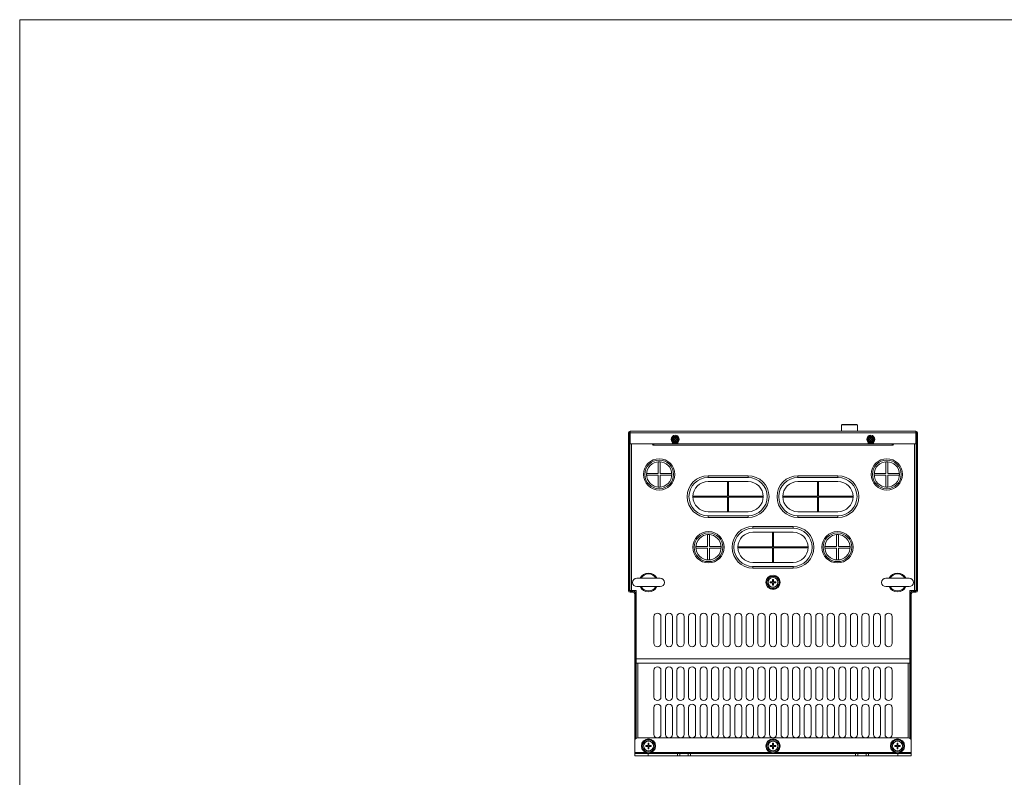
# Model space of a CAD drawing. Header units: millimetres. Extents: x -473 to 23648, y -382 to 1866.
# Tile 388 of 434: x 18923 to 20030, y 1014 to 1866. Entities that reach past the tile are written whole.
import ezdxf

# ---------------------------------------------------------------- set-up
doc = ezdxf.new("R2010")
doc.units = ezdxf.units.MM
doc.header["$LTSCALE"] = 80
doc.layers.get('0').update_dxf_attribs({"linetype": 'CONTINUOUS'})

msp = doc.modelspace()

# ---------------------------------------------------------------- linework, layer by layer
at = {"linetype": 'Continuous', "lineweight": 0}
for p, q in [((19847.17, 1410.318), (19847.17, 1403.251)), ((19847.17, 1410.318), (19865.17, 1410.318)), ((19847.67, 1410.318), (19847.67, 1410.518)), ((19847.97, 1410.818), (19864.37, 1410.818)), ((19864.67, 1410.318), (19864.67, 1410.518)), ((19865.17, 1410.318), (19865.17, 1403.251)), ((19607.77, 1401.352), (19607.77, 1389.052)), ((19607.77, 1401.352), (19608.97, 1401.352)), ((19608.97, 1401.352), (19608.97, 1389.052)), ((19609.47, 1403.052), (19931.07, 1403.052)), ((19609.47, 1403.052), (19609.47, 1402.003)), ((19609.47, 1389.052), (19609.47, 1402.003)), ((19609.47, 1401.352), (19931.07, 1401.352)), ((19659.83, 1394.692), (19659.83, 1396.055)), ((19660.71, 1396.055), (19660.71, 1394.692)), ((19783.77, 1403.251), (19889.77, 1403.251)), ((19783.77, 1403.052), (19783.77, 1403.251)), ((19795.77, 1403.251), (19795.77, 1403.052)), ((19877.77, 1403.052), (19877.77, 1403.251)), ((19879.83, 1394.692), (19879.83, 1396.055)), ((19880.71, 1396.055), (19880.71, 1394.692)), ((19889.77, 1403.251), (19889.77, 1403.052)), ((19889.77, 1403.251), (19889.77, 1403.052)), ((19931.07, 1403.052), (19931.07, 1402.003)), ((19931.07, 1389.052), (19931.07, 1402.003)), ((19931.57, 1389.052), (19931.57, 1401.352)), ((19932.77, 1401.352), (19931.57, 1401.352)), ((19932.77, 1389.052), (19932.77, 1401.352)), ((19607.77, 1223.752), (19607.77, 1389.052)), ((19607.77, 1389.052), (19608.97, 1389.052)), ((19608.97, 1387.052), (19607.77, 1387.052)), ((19608.97, 1389.052), (19608.97, 1223.752)), ((19609.07, 1389.052), (19609.07, 1387.852)), ((19609.27, 1389.052), (19609.07, 1389.052)), ((19609.27, 1387.852), (19609.07, 1387.852)), ((19609.27, 1389.052), (19609.27, 1224.052)), ((19609.27, 1389.052), (19609.423, 1389.052)), ((19656.77, 1389.052), (19609.47, 1389.052)), ((19610.505, 1389.052), (19634.77, 1389.052)), ((19611.27, 1389.052), (19611.27, 1224.052)), ((19634.77, 1389.052), (19634.77, 1388.102)), ((19905.02, 1387.352), (19635.52, 1387.352)), ((19636.032, 1387.85), (19636.131, 1388.115)), ((19636.131, 1388.115), (19636.205, 1388.387)), ((19636.205, 1388.387), (19636.253, 1388.651)), ((19636.253, 1388.651), (19636.27, 1388.873)), ((19636.27, 1389.005), (19636.27, 1388.873)), ((19656.77, 1389.052), (19657.77, 1390.052)), ((19663.77, 1389.052), (19656.77, 1389.052)), ((19656.97, 1389.252), (19663.57, 1389.252)), ((19657.77, 1390.052), (19657.77, 1390.314)), ((19658.268, 1394.492), (19659.63, 1394.492)), ((19659.63, 1393.612), (19658.268, 1393.612)), ((19659.83, 1392.05), (19659.83, 1393.412)), ((19660.71, 1393.412), (19660.71, 1392.05)), ((19660.91, 1394.492), (19662.273, 1394.492)), ((19662.273, 1393.612), (19660.91, 1393.612)), ((19662.77, 1390.052), (19662.77, 1390.314)), ((19662.77, 1390.052), (19663.77, 1389.052)), ((19876.77, 1389.052), (19663.77, 1389.052)), ((19876.77, 1389.052), (19877.77, 1390.052)), ((19883.77, 1389.052), (19876.77, 1389.052)), ((19876.97, 1389.252), (19883.57, 1389.252)), ((19877.77, 1390.052), (19877.77, 1390.314)), ((19878.268, 1394.492), (19879.63, 1394.492)), ((19879.63, 1393.612), (19878.268, 1393.612)), ((19879.83, 1392.05), (19879.83, 1393.412)), ((19880.71, 1393.412), (19880.71, 1392.05)), ((19880.91, 1394.492), (19882.273, 1394.492)), ((19882.273, 1393.612), (19880.91, 1393.612)), ((19882.77, 1390.052), (19882.77, 1390.314)), ((19882.77, 1390.052), (19883.77, 1389.052)), ((19931.07, 1389.052), (19883.77, 1389.052)), ((19904.27, 1389.005), (19904.27, 1388.873)), ((19904.288, 1388.651), (19904.27, 1388.873)), ((19904.336, 1388.387), (19904.288, 1388.651)), ((19904.41, 1388.115), (19904.336, 1388.387)), ((19904.509, 1387.85), (19904.41, 1388.115)), ((19905.77, 1389.052), (19905.77, 1388.102)), ((19930.036, 1389.052), (19905.77, 1389.052)), ((19929.27, 1224.052), (19929.27, 1389.052)), ((19931.27, 1389.052), (19931.118, 1389.052)), ((19931.27, 1389.052), (19931.27, 1224.052)), ((19931.47, 1389.052), (19931.27, 1389.052)), ((19931.47, 1387.852), (19931.27, 1387.852)), ((19931.47, 1389.052), (19931.47, 1387.852)), ((19931.57, 1223.752), (19931.57, 1389.052)), ((19932.77, 1389.052), (19931.57, 1389.052)), ((19931.57, 1387.052), (19932.77, 1387.052)), ((19932.77, 1223.752), (19932.77, 1389.052)), ((19641.27, 1368.767), (19641.27, 1355.552)), ((19643.27, 1368.767), (19641.27, 1368.767)), ((19643.27, 1355.552), (19643.27, 1368.767)), ((19897.27, 1368.767), (19897.27, 1355.552)), ((19899.27, 1368.767), (19897.27, 1368.767)), ((19899.27, 1355.552), (19899.27, 1368.767)), ((19628.056, 1355.552), (19628.056, 1353.552)), ((19641.27, 1355.552), (19628.056, 1355.552)), ((19628.056, 1353.552), (19641.27, 1353.552)), ((19641.27, 1353.552), (19641.27, 1340.338)), ((19656.485, 1355.552), (19643.27, 1355.552)), ((19643.27, 1340.338), (19643.27, 1353.552)), ((19643.27, 1353.552), (19656.485, 1353.552)), ((19656.485, 1353.552), (19656.485, 1355.552)), ((19697.27, 1351.052), (19697.27, 1353.052)), ((19742.27, 1353.052), (19697.27, 1353.052)), ((19742.27, 1351.052), (19697.27, 1351.052)), ((19742.27, 1351.052), (19742.27, 1353.052)), ((19843.27, 1353.052), (19798.27, 1353.052)), ((19798.27, 1351.052), (19798.27, 1353.052)), ((19843.27, 1351.052), (19798.27, 1351.052)), ((19843.27, 1351.052), (19843.27, 1353.052)), ((19884.056, 1355.552), (19884.056, 1353.552)), ((19897.27, 1355.552), (19884.056, 1355.552)), ((19884.056, 1353.552), (19897.27, 1353.552)), ((19897.27, 1353.552), (19897.27, 1340.338)), ((19912.485, 1355.552), (19899.27, 1355.552)), ((19899.27, 1340.338), (19899.27, 1353.552)), ((19899.27, 1353.552), (19912.485, 1353.552)), ((19912.485, 1353.552), (19912.485, 1355.552)), ((19641.27, 1340.338), (19643.27, 1340.338)), ((19742.27, 1346.552), (19697.27, 1346.552)), ((19719.27, 1346.552), (19719.27, 1330.052)), ((19720.27, 1346.552), (19720.27, 1330.052)), ((19843.27, 1346.552), (19798.27, 1346.552)), ((19820.27, 1346.552), (19820.27, 1330.052)), ((19821.27, 1346.552), (19821.27, 1330.052)), ((19897.27, 1340.338), (19899.27, 1340.338)), ((19608.97, 1336.852), (19609.27, 1336.852)), ((19608.97, 1330.552), (19609.27, 1330.552)), ((19719.27, 1330.052), (19680.278, 1330.052)), ((19680.278, 1329.052), (19719.27, 1329.052)), ((19719.27, 1312.552), (19719.27, 1329.052)), ((19759.263, 1330.052), (19720.27, 1330.052)), ((19720.27, 1312.552), (19720.27, 1329.052)), ((19720.27, 1329.052), (19759.263, 1329.052)), ((19820.27, 1330.052), (19781.278, 1330.052)), ((19781.278, 1329.052), (19820.27, 1329.052)), ((19820.27, 1312.552), (19820.27, 1329.052)), ((19860.263, 1330.052), (19821.27, 1330.052)), ((19821.27, 1312.552), (19821.27, 1329.052)), ((19821.27, 1329.052), (19860.263, 1329.052)), ((19931.57, 1336.852), (19931.27, 1336.852)), ((19931.57, 1330.552), (19931.27, 1330.552)), ((19697.27, 1312.552), (19742.27, 1312.552)), ((19697.27, 1308.052), (19697.27, 1306.052)), ((19697.27, 1308.052), (19742.27, 1308.052)), ((19742.27, 1308.052), (19742.27, 1306.052)), ((19798.27, 1312.552), (19843.27, 1312.552)), ((19798.27, 1308.052), (19843.27, 1308.052)), ((19798.27, 1308.052), (19798.27, 1306.052)), ((19843.27, 1308.052), (19843.27, 1306.052)), ((19697.27, 1306.052), (19742.27, 1306.052)), ((19747.77, 1294.052), (19747.77, 1296.052)), ((19792.77, 1296.052), (19747.77, 1296.052)), ((19792.77, 1294.052), (19792.77, 1296.052)), ((19798.27, 1306.052), (19843.27, 1306.052)), ((19608.97, 1294.352), (19609.27, 1294.352)), ((19608.97, 1288.052), (19609.27, 1288.052)), ((19696.77, 1286.767), (19696.77, 1273.552)), ((19698.77, 1286.767), (19696.77, 1286.767)), ((19698.77, 1273.552), (19698.77, 1286.767)), ((19792.77, 1294.052), (19747.77, 1294.052)), ((19792.77, 1289.552), (19747.77, 1289.552)), ((19769.77, 1289.552), (19769.77, 1273.052)), ((19770.77, 1289.552), (19770.77, 1273.052)), ((19841.77, 1286.767), (19841.77, 1273.552)), ((19843.77, 1286.767), (19841.77, 1286.767)), ((19843.77, 1273.552), (19843.77, 1286.767)), ((19931.57, 1294.352), (19931.27, 1294.352)), ((19931.57, 1288.052), (19931.27, 1288.052)), ((19608.97, 1278.052), (19609.27, 1278.052)), ((19683.556, 1273.552), (19683.556, 1271.552)), ((19696.77, 1273.552), (19683.556, 1273.552)), ((19711.985, 1273.552), (19698.77, 1273.552)), ((19711.985, 1271.552), (19711.985, 1273.552)), ((19828.556, 1273.552), (19828.556, 1271.552)), ((19841.77, 1273.552), (19828.556, 1273.552)), ((19856.985, 1273.552), (19843.77, 1273.552)), ((19856.985, 1271.552), (19856.985, 1273.552)), ((19931.57, 1278.052), (19931.27, 1278.052)), ((19609.27, 1273.252), (19608.97, 1273.252)), ((19683.556, 1271.552), (19696.77, 1271.552)), ((19696.77, 1271.552), (19696.77, 1258.338)), ((19698.77, 1258.338), (19698.77, 1271.552)), ((19698.77, 1271.552), (19711.985, 1271.552)), ((19769.77, 1273.052), (19730.778, 1273.052)), ((19730.778, 1272.052), (19769.77, 1272.052)), ((19769.77, 1255.552), (19769.77, 1272.052)), ((19809.763, 1273.052), (19770.77, 1273.052)), ((19770.77, 1272.052), (19809.763, 1272.052)), ((19770.77, 1255.552), (19770.77, 1272.052)), ((19828.556, 1271.552), (19841.77, 1271.552)), ((19841.77, 1271.552), (19841.77, 1258.338)), ((19843.77, 1258.338), (19843.77, 1271.552)), ((19843.77, 1271.552), (19856.985, 1271.552)), ((19931.27, 1273.252), (19931.57, 1273.252)), ((19609.27, 1253.252), (19608.97, 1253.252)), ((19696.77, 1258.338), (19698.77, 1258.338)), ((19747.77, 1255.552), (19792.77, 1255.552)), ((19841.77, 1258.338), (19843.77, 1258.338)), ((19931.27, 1253.252), (19931.57, 1253.252)), ((19609.27, 1242.252), (19608.97, 1242.252)), ((19747.77, 1251.052), (19747.77, 1249.052)), ((19747.77, 1251.052), (19792.77, 1251.052)), ((19747.77, 1249.052), (19792.77, 1249.052)), ((19792.77, 1251.052), (19792.77, 1249.052)), ((19931.27, 1242.252), (19931.57, 1242.252)), ((19608.97, 1232.052), (19609.27, 1232.052)), ((19617.02, 1237.802), (19643.52, 1237.802)), ((19762.765, 1233.052), (19766.518, 1239.552)), ((19766.518, 1226.552), (19762.765, 1233.052)), ((19766.518, 1239.552), (19774.023, 1239.552)), ((19767.17, 1233.552), (19767.17, 1232.552)), ((19769.27, 1233.552), (19767.17, 1233.552)), ((19767.17, 1232.552), (19769.27, 1232.552)), ((19769.77, 1236.152), (19769.77, 1234.052)), ((19770.77, 1236.152), (19769.77, 1236.152)), ((19769.77, 1232.052), (19769.77, 1229.952)), ((19769.77, 1229.952), (19770.77, 1229.952)), ((19770.77, 1234.052), (19770.77, 1236.152)), ((19770.77, 1229.952), (19770.77, 1232.052)), ((19773.37, 1233.552), (19771.27, 1233.552)), ((19771.27, 1232.552), (19773.37, 1232.552)), ((19773.37, 1232.552), (19773.37, 1233.552)), ((19777.776, 1233.052), (19774.023, 1239.552)), ((19774.023, 1226.552), (19777.776, 1233.052)), ((19897.02, 1237.802), (19923.52, 1237.802)), ((19931.57, 1232.052), (19931.27, 1232.052)), ((19607.77, 1223.752), (19608.97, 1223.752)), ((19608.97, 1225.752), (19609.27, 1225.752)), ((19609.27, 1224.052), (19616.27, 1224.052)), ((19609.47, 1222.052), (19609.47, 1223.252)), ((19609.47, 1223.252), (19612.77, 1223.252)), ((19609.47, 1222.052), (19612.77, 1222.052)), ((19612.47, 1222.052), (19612.47, 1223.252)), ((19612.77, 1223.252), (19612.77, 1222.052)), ((19614.77, 1220.052), (19614.77, 1055.052)), ((19615.97, 1220.052), (19614.77, 1220.052)), ((19615.97, 1220.052), (19615.97, 1057.443)), ((19616.27, 1144.552), (19616.27, 1224.052)), ((19617.02, 1228.302), (19643.52, 1228.302)), ((19766.518, 1226.552), (19774.023, 1226.552)), ((19897.02, 1228.302), (19923.52, 1228.302)), ((19924.27, 1224.052), (19931.27, 1224.052)), ((19924.27, 1224.052), (19924.27, 1144.552)), ((19924.57, 1057.443), (19924.57, 1220.052)), ((19924.57, 1220.052), (19925.77, 1220.052)), ((19925.77, 1055.052), (19925.77, 1220.052)), ((19927.77, 1223.252), (19931.07, 1223.252)), ((19927.77, 1223.252), (19927.77, 1222.052)), ((19927.77, 1222.052), (19931.07, 1222.052)), ((19928.07, 1222.052), (19928.07, 1223.252)), ((19931.07, 1222.052), (19931.07, 1223.252)), ((19931.57, 1225.752), (19931.27, 1225.752)), ((19932.77, 1223.752), (19931.57, 1223.752)), ((19636.27, 1164.552), (19636.27, 1194.552)), ((19644.27, 1194.552), (19644.27, 1164.552)), ((19649.27, 1164.552), (19649.27, 1194.552)), ((19657.27, 1194.552), (19657.27, 1164.552)), ((19662.27, 1164.552), (19662.27, 1194.552)), ((19670.27, 1194.552), (19670.27, 1164.552)), ((19675.27, 1164.552), (19675.27, 1194.552)), ((19683.27, 1194.552), (19683.27, 1164.552)), ((19688.27, 1164.552), (19688.27, 1194.552)), ((19696.27, 1194.552), (19696.27, 1164.552)), ((19701.27, 1164.552), (19701.27, 1194.552)), ((19709.27, 1194.552), (19709.27, 1164.552)), ((19714.27, 1164.552), (19714.27, 1194.552)), ((19722.27, 1194.552), (19722.27, 1164.552)), ((19727.27, 1164.552), (19727.27, 1194.552)), ((19735.27, 1194.552), (19735.27, 1164.552)), ((19740.27, 1164.552), (19740.27, 1194.552)), ((19748.27, 1194.552), (19748.27, 1164.552)), ((19753.27, 1164.552), (19753.27, 1194.552)), ((19761.27, 1194.552), (19761.27, 1164.552)), ((19766.27, 1164.552), (19766.27, 1194.552)), ((19774.27, 1194.552), (19774.27, 1164.552)), ((19779.27, 1164.552), (19779.27, 1194.552)), ((19787.27, 1194.552), (19787.27, 1164.552)), ((19792.27, 1164.552), (19792.27, 1194.552)), ((19800.27, 1194.552), (19800.27, 1164.552)), ((19805.27, 1164.552), (19805.27, 1194.552)), ((19813.27, 1194.552), (19813.27, 1164.552)), ((19818.27, 1164.552), (19818.27, 1194.552)), ((19826.27, 1194.552), (19826.27, 1164.552)), ((19831.27, 1164.552), (19831.27, 1194.552)), ((19839.27, 1194.552), (19839.27, 1164.552)), ((19844.27, 1164.552), (19844.27, 1194.552)), ((19852.27, 1194.552), (19852.27, 1164.552)), ((19857.27, 1164.552), (19857.27, 1194.552)), ((19865.27, 1194.552), (19865.27, 1164.552)), ((19870.27, 1164.552), (19870.27, 1194.552)), ((19878.27, 1194.552), (19878.27, 1164.552)), ((19883.27, 1164.552), (19883.27, 1194.552)), ((19891.27, 1194.552), (19891.27, 1164.552)), ((19896.27, 1164.552), (19896.27, 1194.552)), ((19904.27, 1194.552), (19904.27, 1164.552)), ((19924.27, 1147.052), (19616.27, 1147.052)), ((19616.47, 1144.552), (19616.27, 1144.552)), ((19616.47, 1144.552), (19616.47, 1057.716)), ((19616.47, 1142.352), (19924.07, 1142.352)), ((19618.17, 1142.352), (19618.17, 1058.052)), ((19922.37, 1058.052), (19922.37, 1142.352)), ((19924.07, 1144.552), (19924.07, 1057.716)), ((19924.27, 1144.552), (19924.07, 1144.552)), ((19636.27, 1104.052), (19636.27, 1134.052)), ((19644.27, 1134.052), (19644.27, 1104.052)), ((19649.27, 1104.052), (19649.27, 1134.052)), ((19657.27, 1134.052), (19657.27, 1104.052)), ((19662.27, 1104.052), (19662.27, 1134.052)), ((19670.27, 1134.052), (19670.27, 1104.052)), ((19675.27, 1104.052), (19675.27, 1134.052)), ((19683.27, 1134.052), (19683.27, 1104.052)), ((19688.27, 1104.052), (19688.27, 1134.052)), ((19696.27, 1134.052), (19696.27, 1104.052)), ((19701.27, 1104.052), (19701.27, 1134.052)), ((19709.27, 1134.052), (19709.27, 1104.052)), ((19714.27, 1104.052), (19714.27, 1134.052)), ((19722.27, 1134.052), (19722.27, 1104.052)), ((19727.27, 1104.052), (19727.27, 1134.052)), ((19735.27, 1134.052), (19735.27, 1104.052)), ((19740.27, 1104.052), (19740.27, 1134.052)), ((19748.27, 1134.052), (19748.27, 1104.052)), ((19753.27, 1104.052), (19753.27, 1134.052)), ((19761.27, 1134.052), (19761.27, 1104.052)), ((19766.27, 1104.052), (19766.27, 1134.052)), ((19774.27, 1134.052), (19774.27, 1104.052)), ((19779.27, 1104.052), (19779.27, 1134.052)), ((19787.27, 1134.052), (19787.27, 1104.052)), ((19792.27, 1104.052), (19792.27, 1134.052)), ((19800.27, 1134.052), (19800.27, 1104.052)), ((19805.27, 1104.052), (19805.27, 1134.052)), ((19813.27, 1134.052), (19813.27, 1104.052)), ((19818.27, 1104.052), (19818.27, 1134.052)), ((19826.27, 1134.052), (19826.27, 1104.052)), ((19831.27, 1104.052), (19831.27, 1134.052)), ((19839.27, 1134.052), (19839.27, 1104.052)), ((19844.27, 1104.052), (19844.27, 1134.052)), ((19852.27, 1134.052), (19852.27, 1104.052)), ((19857.27, 1104.052), (19857.27, 1134.052)), ((19865.27, 1134.052), (19865.27, 1104.052)), ((19870.27, 1104.052), (19870.27, 1134.052)), ((19878.27, 1134.052), (19878.27, 1104.052)), ((19883.27, 1104.052), (19883.27, 1134.052)), ((19891.27, 1134.052), (19891.27, 1104.052)), ((19896.27, 1104.052), (19896.27, 1134.052)), ((19904.27, 1134.052), (19904.27, 1104.052)), ((19636.27, 1062.052), (19636.27, 1092.052)), ((19644.27, 1092.052), (19644.27, 1062.052)), ((19649.27, 1062.052), (19649.27, 1092.052)), ((19657.27, 1092.052), (19657.27, 1062.052)), ((19662.27, 1062.052), (19662.27, 1092.052)), ((19670.27, 1092.052), (19670.27, 1062.052)), ((19675.27, 1062.052), (19675.27, 1092.052)), ((19683.27, 1092.052), (19683.27, 1062.052)), ((19688.27, 1062.052), (19688.27, 1092.052)), ((19696.27, 1092.052), (19696.27, 1062.052)), ((19701.27, 1062.052), (19701.27, 1092.052)), ((19709.27, 1092.052), (19709.27, 1062.052)), ((19714.27, 1062.052), (19714.27, 1092.052)), ((19722.27, 1092.052), (19722.27, 1062.052)), ((19727.27, 1062.052), (19727.27, 1092.052)), ((19735.27, 1092.052), (19735.27, 1062.052)), ((19740.27, 1062.052), (19740.27, 1092.052)), ((19748.27, 1092.052), (19748.27, 1062.052)), ((19753.27, 1062.052), (19753.27, 1092.052)), ((19761.27, 1092.052), (19761.27, 1062.052)), ((19766.27, 1062.052), (19766.27, 1092.052)), ((19774.27, 1092.052), (19774.27, 1062.052)), ((19779.27, 1062.052), (19779.27, 1092.052)), ((19787.27, 1092.052), (19787.27, 1062.052)), ((19792.27, 1062.052), (19792.27, 1092.052)), ((19800.27, 1092.052), (19800.27, 1062.052)), ((19805.27, 1062.052), (19805.27, 1092.052)), ((19813.27, 1092.052), (19813.27, 1062.052)), ((19818.27, 1062.052), (19818.27, 1092.052)), ((19826.27, 1092.052), (19826.27, 1062.052)), ((19831.27, 1062.052), (19831.27, 1092.052)), ((19839.27, 1092.052), (19839.27, 1062.052)), ((19844.27, 1062.052), (19844.27, 1092.052)), ((19852.27, 1092.052), (19852.27, 1062.052)), ((19857.27, 1062.052), (19857.27, 1092.052)), ((19865.27, 1092.052), (19865.27, 1062.052)), ((19870.27, 1062.052), (19870.27, 1092.052)), ((19878.27, 1092.052), (19878.27, 1062.052)), ((19883.27, 1062.052), (19883.27, 1092.052)), ((19891.27, 1092.052), (19891.27, 1062.052)), ((19896.27, 1062.052), (19896.27, 1092.052)), ((19904.27, 1092.052), (19904.27, 1062.052)), ((19614.77, 1055.052), (19614.77, 1040.552)), ((19922.77, 1058.052), (19617.77, 1058.052)), ((19622.765, 1049.052), (19626.518, 1055.552)), ((19626.518, 1055.552), (19634.023, 1055.552)), ((19630.77, 1052.152), (19629.77, 1052.152)), ((19629.77, 1052.152), (19629.77, 1050.052)), ((19630.77, 1050.052), (19630.77, 1052.152)), ((19637.776, 1049.052), (19634.023, 1055.552)), ((19762.765, 1049.052), (19766.518, 1055.552)), ((19766.518, 1055.552), (19774.023, 1055.552)), ((19769.77, 1052.152), (19769.77, 1050.052)), ((19770.77, 1052.152), (19769.77, 1052.152)), ((19770.77, 1050.052), (19770.77, 1052.152)), ((19777.776, 1049.052), (19774.023, 1055.552)), ((19902.765, 1049.052), (19906.518, 1055.552)), ((19906.518, 1055.552), (19914.023, 1055.552)), ((19909.77, 1052.152), (19909.77, 1050.052)), ((19910.77, 1052.152), (19909.77, 1052.152)), ((19910.77, 1050.052), (19910.77, 1052.152)), ((19914.023, 1055.552), (19917.776, 1049.052)), ((19925.77, 1040.552), (19925.77, 1055.052)), ((19614.77, 1041.552), (19627.544, 1041.552)), ((19626.518, 1042.552), (19622.765, 1049.052)), ((19626.518, 1042.552), (19634.023, 1042.552)), ((19629.27, 1049.552), (19627.17, 1049.552)), ((19627.17, 1049.552), (19627.17, 1048.552)), ((19627.17, 1048.552), (19629.27, 1048.552)), ((19629.77, 1048.052), (19629.77, 1045.952)), ((19629.77, 1045.952), (19630.77, 1045.952)), ((19630.77, 1045.952), (19630.77, 1048.052)), ((19633.37, 1049.552), (19631.27, 1049.552)), ((19631.27, 1048.552), (19633.37, 1048.552)), ((19632.997, 1041.552), (19767.544, 1041.552)), ((19633.37, 1048.552), (19633.37, 1049.552)), ((19634.023, 1042.552), (19637.776, 1049.052)), ((19766.518, 1042.552), (19762.765, 1049.052)), ((19766.518, 1042.552), (19774.023, 1042.552)), ((19767.17, 1049.552), (19767.17, 1048.552)), ((19769.27, 1049.552), (19767.17, 1049.552)), ((19767.17, 1048.552), (19769.27, 1048.552)), ((19769.77, 1048.052), (19769.77, 1045.952)), ((19769.77, 1045.952), (19770.77, 1045.952)), ((19770.77, 1045.952), (19770.77, 1048.052)), ((19773.37, 1049.552), (19771.27, 1049.552)), ((19771.27, 1048.552), (19773.37, 1048.552)), ((19772.997, 1041.552), (19907.544, 1041.552)), ((19773.37, 1048.552), (19773.37, 1049.552)), ((19774.023, 1042.552), (19777.776, 1049.052)), ((19902.765, 1049.052), (19906.518, 1042.552)), ((19906.518, 1042.552), (19914.023, 1042.552)), ((19907.17, 1049.552), (19907.17, 1048.552)), ((19909.27, 1049.552), (19907.17, 1049.552)), ((19907.17, 1048.552), (19909.27, 1048.552)), ((19909.77, 1048.052), (19909.77, 1045.952)), ((19909.77, 1045.952), (19910.77, 1045.952)), ((19910.77, 1045.952), (19910.77, 1048.052)), ((19913.37, 1049.552), (19911.27, 1049.552)), ((19911.27, 1048.552), (19913.37, 1048.552)), ((19912.997, 1041.552), (19925.77, 1041.552)), ((19913.37, 1048.552), (19913.37, 1049.552)), ((19914.023, 1042.552), (19917.776, 1049.052)), ((19614.77, 1040.552), (19925.77, 1040.552)), ((19614.77, 1038.052), (19614.77, 1040.552)), ((19614.77, 1038.052), (19925.77, 1038.052)), ((19629.77, 1038.052), (19629.77, 1040.552)), ((19663.02, 1038.052), (19663.02, 1040.552)), ((19665.52, 1038.052), (19665.52, 1040.552)), ((19675.02, 1038.052), (19675.02, 1040.552)), ((19677.52, 1038.052), (19677.52, 1040.552)), ((19863.02, 1038.052), (19863.02, 1040.552)), ((19865.52, 1038.052), (19865.52, 1040.552)), ((19875.02, 1038.052), (19875.02, 1040.552)), ((19877.52, 1038.052), (19877.52, 1040.552)), ((19910.77, 1038.052), (19910.77, 1040.552)), ((19925.77, 1038.052), (19925.77, 1040.552))]:
    msp.add_line(p, q, dxfattribs=at)
at = {"lineweight": 0}
msp.add_lwpolyline([(18923.131, 1866.215), (23639.453, 1866.215), (23639.453, -382.445), (18923.131, -382.445)], close=True, dxfattribs=at)
at = {"linetype": 'Continuous', "lineweight": 0}
for points in [[(19635.52, 1387.352), (19635.731, 1387.428), (19635.904, 1387.617), (19636.032, 1387.85)], [(19905.02, 1387.352), (19904.81, 1387.428), (19904.637, 1387.617), (19904.509, 1387.85)]]:
    msp.add_lwpolyline(points, dxfattribs=at)
for centre, radius in [((19660.27, 1394.052), 4.5), ((19660.27, 1394.052), 3.5), ((19660.27, 1394.052), 2.571), ((19880.27, 1394.052), 4.5), ((19880.27, 1394.052), 3.5), ((19880.27, 1394.052), 2.571), ((19642.27, 1354.552), 17.65), ((19642.27, 1354.552), 16.15), ((19642.27, 1354.552), 14.25), ((19898.27, 1354.552), 17.65), ((19898.27, 1354.552), 16.15), ((19898.27, 1354.552), 14.25), ((19697.77, 1272.552), 17.65), ((19697.77, 1272.552), 16.15), ((19697.77, 1272.552), 14.25), ((19842.77, 1272.552), 17.65), ((19842.77, 1272.552), 16.15), ((19842.77, 1272.552), 14.25), ((19770.27, 1233.052), 8), ((19770.27, 1233.052), 5.5), ((19630.27, 1049.052), 8), ((19630.27, 1049.052), 5.5), ((19770.27, 1049.052), 8), ((19770.27, 1049.052), 5.5), ((19910.27, 1049.052), 8), ((19910.27, 1049.052), 5.5)]:
    msp.add_circle(centre, radius, dxfattribs=at)
for centre, radius, start, end in [((19847.97, 1410.518), 0.3, 89.999992, 180), ((19864.37, 1410.518), 0.3, 0, 90.000008), ((19609.47, 1401.352), 1.7, 90, 180), ((19609.47, 1401.352), 0.5, 90, 180), ((19660.27, 1394.052), 3.5, 81.989526, 278.010502), ((19660.27, 1394.052), 2.05, 77.605936, 102.394064), ((19880.27, 1394.052), 3.5, 90, 278.010502), ((19880.27, 1394.052), 2.05, 77.605936, 102.394064), ((19931.07, 1401.352), 1.7, 0, 90), ((19931.07, 1401.352), 0.5, 0, 90), ((19635.52, 1388.102), 0.75, 180, 270), ((19660.27, 1394.052), 2.05, 167.605936, 192.394064), ((19659.63, 1394.692), 0.2, 270, 0), ((19659.63, 1393.412), 0.2, 0, 90), ((19660.27, 1394.052), 2.05, 257.605936, 282.394064), ((19660.91, 1394.692), 0.2, 180, 270), ((19660.91, 1393.412), 0.2, 90, 180), ((19660.27, 1394.052), 2.05, 347.605936, 12.394064), ((19880.27, 1394.052), 2.05, 167.605936, 192.394064), ((19879.63, 1394.692), 0.2, 270, 0), ((19879.63, 1393.412), 0.2, 0, 90), ((19880.27, 1394.052), 2.05, 257.605936, 282.394064), ((19880.91, 1394.692), 0.2, 180, 270), ((19880.91, 1393.412), 0.2, 90, 180), ((19880.27, 1394.052), 2.05, 347.605936, 12.394064), ((19905.02, 1388.102), 0.75, 270, 0), ((19697.27, 1329.552), 23.5, 90, 270), ((19697.27, 1329.552), 21.5, 90, 270), ((19742.27, 1329.552), 23.5, 270, 90), ((19742.27, 1329.552), 21.5, 270, 90), ((19798.27, 1329.552), 23.5, 90, 270), ((19798.27, 1329.552), 21.5, 90, 270), ((19843.27, 1329.552), 23.5, 270, 90), ((19843.27, 1329.552), 21.5, 270, 90), ((19697.27, 1329.552), 17, 90, 270), ((19742.27, 1329.552), 17, 270, 90), ((19798.27, 1329.552), 17, 90, 270), ((19843.27, 1329.552), 17, 270, 90), ((19610.67, 1336.852), 1.7, 145.817469, 180), ((19929.87, 1336.852), 1.7, 0, 34.182531), ((19747.77, 1272.552), 23.5, 90, 270), ((19792.77, 1272.552), 23.5, 270, 90), ((19610.67, 1294.352), 1.7, 146.004579, 180), ((19747.77, 1272.552), 21.5, 90, 270), ((19747.77, 1272.552), 17, 90, 270), ((19792.77, 1272.552), 21.5, 270, 90), ((19792.77, 1272.552), 17, 270, 90), ((19929.87, 1294.352), 1.7, 0, 33.995421), ((19610.67, 1278.052), 1.7, 145.817469, 180), ((19929.87, 1278.052), 1.7, 0, 34.182531), ((19630.27, 1233.052), 10.55, 26.825001, 153.174999), ((19630.27, 1233.052), 9.45, 30.252515, 149.747485), ((19910.27, 1233.052), 10.55, 26.825001, 153.174999), ((19910.27, 1233.052), 9.45, 30.252515, 149.747485), ((19610.67, 1232.052), 1.7, 145.817469, 180), ((19617.02, 1233.052), 4.75, 90, 270), ((19643.52, 1233.052), 4.75, 270, 90), ((19770.27, 1233.052), 7.006, 171.900143, 188.099857), ((19770.27, 1233.052), 6.82, 132.378886, 167.621114), ((19770.27, 1233.052), 6.82, 192.378886, 227.621114), ((19770.27, 1233.052), 7.006, 111.900143, 128.099857), ((19770.27, 1233.052), 6.82, 72.378886, 107.621114), ((19769.27, 1234.052), 0.5, 270, 0), ((19769.27, 1232.052), 0.5, 0, 90), ((19771.27, 1234.052), 0.5, 180, 270), ((19771.27, 1232.052), 0.5, 90, 180), ((19770.27, 1233.052), 7.006, 51.900143, 68.099857), ((19770.27, 1233.052), 6.82, 12.378886, 47.621114), ((19770.27, 1233.052), 6.82, 312.378886, 347.621114), ((19770.27, 1233.052), 7.006, 351.900143, 8.099857), ((19897.02, 1233.052), 4.75, 90, 270), ((19923.52, 1233.052), 4.75, 270, 90), ((19929.87, 1232.052), 1.7, 0, 34.182531), ((19609.47, 1223.752), 1.7, 180, 270), ((19609.47, 1223.752), 0.5, 180, 270), ((19612.77, 1220.052), 3.2, 0, 90), ((19612.77, 1220.052), 2, 0, 90), ((19630.27, 1233.052), 10.55, 206.825001, 333.174999), ((19630.27, 1233.052), 9.45, 210.252516, 329.747484), ((19770.27, 1233.052), 7.006, 231.900143, 248.099857), ((19770.27, 1233.052), 6.82, 252.378886, 287.621114), ((19770.27, 1233.052), 7.006, 291.900143, 308.099857), ((19910.27, 1233.052), 10.55, 206.825001, 333.174999), ((19910.27, 1233.052), 9.45, 210.252516, 329.747484), ((19927.77, 1220.052), 3.2, 90, 180), ((19927.77, 1220.052), 2, 90, 180), ((19931.07, 1223.752), 1.7, 270, 0), ((19931.07, 1223.752), 0.5, 270, 0), ((19640.27, 1194.552), 4, 0, 180), ((19653.27, 1194.552), 4, 0, 180), ((19666.27, 1194.552), 4, 0, 180), ((19679.27, 1194.552), 4, 0, 180), ((19692.27, 1194.552), 4, 0, 180), ((19705.27, 1194.552), 4, 0, 180), ((19718.27, 1194.552), 4, 0, 180), ((19731.27, 1194.552), 4, 0, 180), ((19744.27, 1194.552), 4, 0, 180), ((19757.27, 1194.552), 4, 0, 180), ((19770.27, 1194.552), 4, 0, 180), ((19783.27, 1194.552), 4, 0, 180), ((19796.27, 1194.552), 4, 0, 180), ((19809.27, 1194.552), 4, 0, 180), ((19822.27, 1194.552), 4, 0, 180), ((19835.27, 1194.552), 4, 0, 180), ((19848.27, 1194.552), 4, 0, 180), ((19861.27, 1194.552), 4, 0, 180), ((19874.27, 1194.552), 4, 0, 180), ((19887.27, 1194.552), 4, 0, 180), ((19900.27, 1194.552), 4, 0, 180), ((19640.27, 1164.552), 4, 180, 0), ((19653.27, 1164.552), 4, 180, 0), ((19666.27, 1164.552), 4, 180, 0), ((19679.27, 1164.552), 4, 180, 0), ((19692.27, 1164.552), 4, 180, 0), ((19705.27, 1164.552), 4, 180, 0), ((19718.27, 1164.552), 4, 180, 0), ((19731.27, 1164.552), 4, 180, 0), ((19744.27, 1164.552), 4, 180, 0), ((19757.27, 1164.552), 4, 180, 0), ((19770.27, 1164.552), 4, 180, 0), ((19783.27, 1164.552), 4, 180, 0), ((19796.27, 1164.552), 4, 180, 0), ((19809.27, 1164.552), 4, 180, 0), ((19822.27, 1164.552), 4, 180, 0), ((19835.27, 1164.552), 4, 180, 0), ((19848.27, 1164.552), 4, 180, 0), ((19861.27, 1164.552), 4, 180, 0), ((19874.27, 1164.552), 4, 180, 0), ((19887.27, 1164.552), 4, 180, 0), ((19900.27, 1164.552), 4, 180, 0), ((19640.27, 1134.052), 4, 0, 180), ((19653.27, 1134.052), 4, 0, 180), ((19666.27, 1134.052), 4, 0, 180), ((19679.27, 1134.052), 4, 0, 180), ((19692.27, 1134.052), 4, 0, 180), ((19705.27, 1134.052), 4, 0, 180), ((19718.27, 1134.052), 4, 0, 180), ((19731.27, 1134.052), 4, 0, 180), ((19744.27, 1134.052), 4, 0, 180), ((19757.27, 1134.052), 4, 0, 180), ((19770.27, 1134.052), 4, 0, 180), ((19783.27, 1134.052), 4, 0, 180), ((19796.27, 1134.052), 4, 0, 180), ((19809.27, 1134.052), 4, 0, 180), ((19822.27, 1134.052), 4, 0, 180), ((19835.27, 1134.052), 4, 0, 180), ((19848.27, 1134.052), 4, 0, 180), ((19861.27, 1134.052), 4, 0, 180), ((19874.27, 1134.052), 4, 0, 180), ((19887.27, 1134.052), 4, 0, 180), ((19900.27, 1134.052), 4, 0, 180), ((19640.27, 1104.052), 4, 180, 0), ((19653.27, 1104.052), 4, 180, 0), ((19666.27, 1104.052), 4, 180, 0), ((19679.27, 1104.052), 4, 180, 0), ((19692.27, 1104.052), 4, 180, 0), ((19705.27, 1104.052), 4, 180, 0), ((19718.27, 1104.052), 4, 180, 0), ((19731.27, 1104.052), 4, 180, 0), ((19744.27, 1104.052), 4, 180, 0), ((19757.27, 1104.052), 4, 180, 0), ((19770.27, 1104.052), 4, 180, 0), ((19783.27, 1104.052), 4, 180, 0), ((19796.27, 1104.052), 4, 180, 0), ((19809.27, 1104.052), 4, 180, 0), ((19822.27, 1104.052), 4, 180, 0), ((19835.27, 1104.052), 4, 180, 0), ((19848.27, 1104.052), 4, 180, 0), ((19861.27, 1104.052), 4, 180, 0), ((19874.27, 1104.052), 4, 180, 0), ((19887.27, 1104.052), 4, 180, 0), ((19900.27, 1104.052), 4, 180, 0), ((19640.27, 1092.052), 4, 0, 180), ((19653.27, 1092.052), 4, 0, 180), ((19666.27, 1092.052), 4, 0, 180), ((19679.27, 1092.052), 4, 0, 180), ((19692.27, 1092.052), 4, 0, 180), ((19705.27, 1092.052), 4, 0, 180), ((19718.27, 1092.052), 4, 0, 180), ((19731.27, 1092.052), 4, 0, 180), ((19744.27, 1092.052), 4, 0, 180), ((19757.27, 1092.052), 4, 0, 180), ((19770.27, 1092.052), 4, 0, 180), ((19783.27, 1092.052), 4, 0, 180), ((19796.27, 1092.052), 4, 0, 180), ((19809.27, 1092.052), 4, 0, 180), ((19822.27, 1092.052), 4, 0, 180), ((19835.27, 1092.052), 4, 0, 180), ((19848.27, 1092.052), 4, 0, 180), ((19861.27, 1092.052), 4, 0, 180), ((19874.27, 1092.052), 4, 0, 180), ((19887.27, 1092.052), 4, 0, 180), ((19900.27, 1092.052), 4, 0, 180), ((19617.77, 1055.052), 3, 90, 180), ((19630.27, 1049.052), 6.82, 132.378886, 167.621114), ((19630.27, 1049.052), 7.006, 111.900143, 128.099857), ((19630.27, 1049.052), 6.82, 72.378886, 107.621114), ((19630.27, 1049.052), 7.006, 51.900143, 68.099857), ((19630.27, 1049.052), 6.82, 12.378886, 47.621114), ((19640.27, 1062.052), 4, 180, 0), ((19653.27, 1062.052), 4, 180, 0), ((19666.27, 1062.052), 4, 180, 0), ((19679.27, 1062.052), 4, 180, 0), ((19693.52, 1131.752), 75, 257.313967, 259.461175), ((19692.27, 1062.052), 4, 180, 0), ((19705.27, 1062.052), 4, 180, 0), ((19718.27, 1062.052), 4, 180, 0), ((19731.27, 1062.052), 4, 180, 0), ((19744.27, 1062.052), 4, 180, 0), ((19757.27, 1062.052), 4, 180, 0), ((19770.27, 1049.052), 6.82, 132.378886, 167.621114), ((19770.27, 1049.052), 7.006, 111.900143, 128.099857), ((19770.27, 1062.052), 4, 180, 0), ((19770.27, 1049.052), 6.82, 72.378886, 107.621114), ((19770.27, 1049.052), 7.006, 51.900143, 68.099857), ((19770.27, 1049.052), 6.82, 12.378886, 47.621114), ((19783.27, 1062.052), 4, 180, 0), ((19796.27, 1062.052), 4, 180, 0), ((19809.27, 1062.052), 4, 180, 0), ((19822.27, 1062.052), 4, 180, 0), ((19835.27, 1062.052), 4, 180, 0), ((19848.27, 1062.052), 4, 180, 0), ((19861.27, 1062.052), 4, 180, 0), ((19874.27, 1062.052), 4, 180, 0), ((19887.27, 1062.052), 4, 180, 0), ((19900.27, 1062.052), 4, 180, 0), ((19910.27, 1049.052), 6.82, 132.378886, 167.621114), ((19910.27, 1049.052), 7.006, 111.900143, 128.099857), ((19910.27, 1049.052), 6.82, 72.378886, 107.621114), ((19910.27, 1049.052), 7.006, 51.900143, 68.099857), ((19910.27, 1049.052), 6.82, 12.378886, 47.621114), ((19922.77, 1055.052), 3, 0, 90), ((19630.27, 1049.052), 7.006, 171.900143, 188.099857), ((19630.27, 1049.052), 6.82, 192.378886, 227.621114), ((19630.27, 1049.052), 7.006, 231.900143, 248.099857), ((19630.27, 1049.052), 6.82, 252.378886, 287.621114), ((19629.27, 1050.052), 0.5, 270, 0), ((19629.27, 1048.052), 0.5, 0, 90), ((19631.27, 1050.052), 0.5, 180, 270), ((19631.27, 1048.052), 0.5, 90, 180), ((19630.27, 1049.052), 7.006, 291.900143, 308.099857), ((19630.27, 1049.052), 6.82, 312.378886, 347.621114), ((19630.27, 1049.052), 7.006, 351.900143, 8.099857), ((19770.27, 1049.052), 7.006, 171.900143, 188.099857), ((19770.27, 1049.052), 6.82, 192.378886, 227.621114), ((19770.27, 1049.052), 7.006, 231.900143, 248.099857), ((19770.27, 1049.052), 6.82, 252.378886, 287.621114), ((19769.27, 1050.052), 0.5, 270, 0), ((19769.27, 1048.052), 0.5, 0, 90), ((19771.27, 1050.052), 0.5, 180, 270), ((19771.27, 1048.052), 0.5, 90, 180), ((19770.27, 1049.052), 7.006, 291.900143, 308.099857), ((19770.27, 1049.052), 6.82, 312.378886, 347.621114), ((19770.27, 1049.052), 7.006, 351.900143, 8.099857), ((19910.27, 1049.052), 7.006, 171.900143, 188.099857), ((19910.27, 1049.052), 6.82, 192.378886, 227.621114), ((19910.27, 1049.052), 7.006, 231.900143, 248.099857), ((19910.27, 1049.052), 6.82, 252.378886, 287.621114), ((19909.27, 1050.052), 0.5, 270, 0), ((19909.27, 1048.052), 0.5, 0, 90), ((19911.27, 1050.052), 0.5, 180, 270), ((19911.27, 1048.052), 0.5, 90, 180), ((19910.27, 1049.052), 7.006, 291.900143, 308.099857), ((19910.27, 1049.052), 6.82, 312.378886, 347.621114), ((19910.27, 1049.052), 7.006, 351.900143, 8.099857)]:
    msp.add_arc(centre, radius, start, end, dxfattribs=at)

doc.saveas('drawing.dxf')
